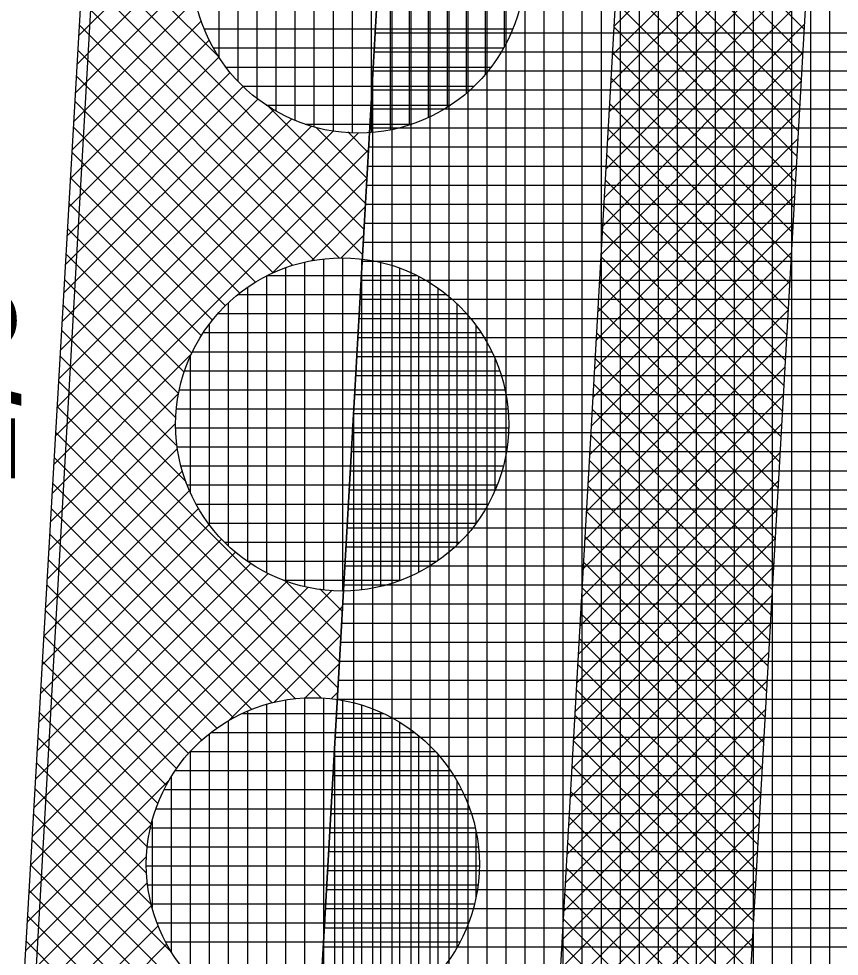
# Model space of a CAD drawing. Extents: x -565346 to -564154, y -1097386 to -1095620.
# Drawn here: x -564277.31 to -564268.69, y -1096794.29 to -1096784.44 of the extents above; entities that cross this region are included whole.
import ezdxf

# ---------------------------------------------------------------- set-up
doc = ezdxf.new("R2010")
doc.units = 0
for name, color, linetype in [('Vrstva 1', 7, 'Continuous'), ('Vrstva 40', 7, 'Continuous'), ('Vrstva 41', 7, 'Continuous'), ('Vrstva 42', 7, 'Continuous'), ('Vrstva 43', 7, 'Continuous'), ('Vrstva 44', 7, 'Continuous')]:
    doc.layers.add(name, color=color, linetype=linetype)

msp = doc.modelspace()

# ---------------------------------------------------------------- linework, layer by layer
at = {"layer": 'Vrstva 1'}
msp.add_line((-564285.9, -1096948.97), (-564275.31, -1096762.41), dxfattribs=at)
at = {"layer": 'Vrstva 41'}
msp.add_lwpolyline([(-564270.26, -1096726.329), (-564273.28, -1096725.96), (-564283.74, -1096906.22), (-564280.461, -1096906.04), (-564278.386, -1096869.47)], close=True, dxfattribs=at)
at = {"layer": 'Vrstva 42'}
for p, q in [((-564268.9357, -1096782.4011), (-564271.0593, -1096784.5247)), ((-564270.9533, -1096782.6561), (-564269.0578, -1096784.5516)), ((-564268.9527, -1096782.7009), (-564271.0763, -1096784.8246)), ((-564270.9684, -1096782.9237), (-564269.073, -1096784.8192)), ((-564268.9697, -1096783.0008), (-564271.0934, -1096785.1244)), ((-564270.9836, -1096783.1914), (-564269.0882, -1096785.0869)), ((-564275.4049, -1096783.3448), (-564276.6841, -1096784.624)), ((-564268.9868, -1096783.3007), (-564271.1104, -1096785.4243)), ((-564276.6153, -1096783.4381), (-564275.2148, -1096784.8386)), ((-564270.9988, -1096783.459), (-564269.1034, -1096785.3545)), ((-564269.0038, -1096783.6005), (-564271.1274, -1096785.7242)), ((-564275.4832, -1096783.706), (-564276.7015, -1096784.9243)), ((-564276.6308, -1096783.7055), (-564273.6845, -1096786.6518)), ((-564271.014, -1096783.7267), (-564269.1185, -1096785.6222)), ((-564276.6463, -1096783.9728), (-564273.6997, -1096786.9194)), ((-564269.0208, -1096783.9004), (-564271.1444, -1096786.024)), ((-564275.4885, -1096783.9941), (-564276.719, -1096785.2246)), ((-564271.0292, -1096783.9943), (-564269.1337, -1096785.8898)), ((-564275.4578, -1096784.2463), (-564276.7364, -1096785.5248)), ((-564276.6618, -1096784.2401), (-564273.9462, -1096786.9558)), ((-564269.0378, -1096784.2003), (-564271.1614, -1096786.3239)), ((-564271.0444, -1096784.262), (-564269.1489, -1096786.1575)), ((-564275.3958, -1096784.4671), (-564276.7538, -1096785.8251)), ((-564276.6773, -1096784.5074), (-564274.2042, -1096786.9806)), ((-564269.0549, -1096784.5001), (-564271.1785, -1096786.6238)), ((-564271.0596, -1096784.5296), (-564269.1641, -1096786.4251)), ((-564275.3123, -1096784.6664), (-564276.7712, -1096786.1254)), ((-564275.2096, -1096784.8466), (-564276.7887, -1096786.4256)), ((-564276.6929, -1096784.7748), (-564274.4335, -1096787.0342)), ((-564269.0719, -1096784.8), (-564271.1955, -1096786.9236)), ((-564271.0748, -1096784.7973), (-564269.1793, -1096786.6928)), ((-564275.0895, -1096785.0093), (-564276.8061, -1096786.7259)), ((-564276.7084, -1096785.0421), (-564274.6389, -1096787.1116)), ((-564274.9532, -1096785.1558), (-564276.8235, -1096787.0262)), ((-564269.0889, -1096785.0999), (-564271.2125, -1096787.2235)), ((-564271.09, -1096785.0649), (-564269.1945, -1096786.9604)), ((-564274.8013, -1096785.2868), (-564276.8409, -1096787.3264)), ((-564276.7239, -1096785.3094), (-564274.8231, -1096787.2102)), ((-564271.1052, -1096785.3326), (-564269.2097, -1096787.2281)), ((-564274.6327, -1096785.4011), (-564276.8584, -1096787.6267)), ((-564274.6886, -1096785.3648), (-564273.6693, -1096786.3841)), ((-564269.1059, -1096785.3997), (-564271.2295, -1096787.5233)), ((-564274.4457, -1096785.4969), (-564276.8758, -1096787.927)), ((-564273.7443, -1096785.644), (-564276.928, -1096788.8278)), ((-564274.0004, -1096785.6172), (-564276.9106, -1096788.5275)), ((-564274.237, -1096785.571), (-564276.8932, -1096788.2272)), ((-564276.7394, -1096785.5768), (-564274.9899, -1096787.3263)), ((-564274.1856, -1096785.5849), (-564273.6541, -1096786.1165)), ((-564273.8554, -1096785.6324), (-564273.6389, -1096785.8488)), ((-564271.1204, -1096785.6002), (-564269.2249, -1096787.4957)), ((-564269.1229, -1096785.6996), (-564271.2466, -1096787.8232)), ((-564273.6372, -1096785.8198), (-564276.9455, -1096789.128)), ((-564276.7549, -1096785.8441), (-564275.14, -1096787.459)), ((-564271.1356, -1096785.8679), (-564269.2401, -1096787.7634)), ((-564269.14, -1096785.9995), (-564271.2636, -1096788.1231)), ((-564276.7704, -1096786.1114), (-564275.2746, -1096787.6072)), ((-564273.6543, -1096786.1197), (-564274.6537, -1096787.1191)), ((-564271.1508, -1096786.1355), (-564269.2553, -1096788.031)), ((-564269.157, -1096786.2993), (-564271.2806, -1096788.4229)), ((-564276.7859, -1096786.3788), (-564275.3929, -1096787.7718)), ((-564273.6713, -1096786.4195), (-564274.2375, -1096786.9857)), ((-564271.166, -1096786.4032), (-564269.2705, -1096788.2987)), ((-564269.174, -1096786.5992), (-564271.2976, -1096788.7228)), ((-564276.8014, -1096786.6461), (-564275.4936, -1096787.9539)), ((-564273.6883, -1096786.7194), (-564273.9234, -1096786.9545)), ((-564271.1811, -1096786.6708), (-564269.2857, -1096788.5663)), ((-564276.817, -1096786.9134), (-564275.5751, -1096788.1553)), ((-564269.191, -1096786.8991), (-564271.3146, -1096789.0227)), ((-564271.1963, -1096786.9385), (-564269.3009, -1096788.834)), ((-564276.8325, -1096787.1807), (-564275.6323, -1096788.3809)), ((-564269.2081, -1096787.1989), (-564271.3317, -1096789.3225)), ((-564271.2115, -1096787.2061), (-564269.3161, -1096789.1016)), ((-564276.848, -1096787.4481), (-564275.6603, -1096788.6358)), ((-564269.2251, -1096787.4988), (-564271.3487, -1096789.6224)), ((-564271.2267, -1096787.4738), (-564269.3313, -1096789.3693)), ((-564276.8635, -1096787.7154), (-564275.6471, -1096788.9318)), ((-564269.2421, -1096787.7987), (-564271.3657, -1096789.9223)), ((-564271.2419, -1096787.7414), (-564269.3465, -1096789.6369)), ((-564275.4989, -1096787.9643), (-564276.9629, -1096789.4283)), ((-564276.879, -1096787.9827), (-564275.5542, -1096789.3075)), ((-564271.2571, -1096788.0091), (-564269.3617, -1096789.9045)), ((-564269.2591, -1096788.0985), (-564271.3827, -1096790.2221)), ((-564276.8945, -1096788.2501), (-564273.9428, -1096791.2018)), ((-564271.2723, -1096788.2767), (-564269.3769, -1096790.1722)), ((-564275.6323, -1096788.3805), (-564276.9803, -1096789.7286)), ((-564269.2762, -1096788.3984), (-564271.3997, -1096790.522)), ((-564276.91, -1096788.5174), (-564273.958, -1096791.4695)), ((-564271.2875, -1096788.5444), (-564269.392, -1096790.4398)), ((-564275.6635, -1096788.6946), (-564276.9977, -1096790.0288)), ((-564269.2932, -1096788.6983), (-564271.4168, -1096790.8218)), ((-564276.9255, -1096788.7847), (-564274.1312, -1096791.5791)), ((-564271.3027, -1096788.812), (-564269.4072, -1096790.7075)), ((-564275.6432, -1096788.9571), (-564277.0152, -1096790.3291)), ((-564276.9411, -1096789.0521), (-564274.4088, -1096791.5843)), ((-564269.3102, -1096788.9981), (-564271.4338, -1096791.1217)), ((-564271.3179, -1096789.0797), (-564269.4224, -1096790.9751)), ((-564275.593, -1096789.1897), (-564277.0326, -1096790.6294)), ((-564276.9566, -1096789.3194), (-564274.6478, -1096791.6282)), ((-564269.3272, -1096789.298), (-564271.4508, -1096791.4216)), ((-564271.3331, -1096789.3473), (-564269.4376, -1096791.2428)), ((-564275.5194, -1096789.3991), (-564277.05, -1096790.9296)), ((-564275.4247, -1096789.5872), (-564277.0674, -1096791.2299)), ((-564276.9721, -1096789.5867), (-564274.862, -1096791.6969)), ((-564269.3442, -1096789.5979), (-564271.4678, -1096791.7214)), ((-564271.3483, -1096789.615), (-564269.4528, -1096791.5104)), ((-564275.311, -1096789.7563), (-564277.0849, -1096791.5302)), ((-564276.9876, -1096789.854), (-564275.0557, -1096791.7859)), ((-564271.3635, -1096789.8826), (-564269.468, -1096791.7781)), ((-564275.1804, -1096789.9086), (-564277.1023, -1096791.8304)), ((-564269.3613, -1096789.8977), (-564271.4849, -1096792.0213)), ((-564275.0344, -1096790.0454), (-564277.1197, -1096792.1307)), ((-564274.8722, -1096790.166), (-564277.1371, -1096792.431)), ((-564277.0031, -1096790.1214), (-564275.2309, -1096791.8936)), ((-564271.3786, -1096790.1503), (-564269.4832, -1096792.0457)), ((-564274.6925, -1096790.2691), (-564277.1546, -1096792.7312)), ((-564269.3783, -1096790.1976), (-564271.5019, -1096792.3212)), ((-564274.4938, -1096790.3533), (-564277.172, -1096793.0315)), ((-564274.5175, -1096790.3442), (-564273.9276, -1096790.9342)), ((-564274.018, -1096790.4431), (-564277.2068, -1096793.632)), ((-564274.2741, -1096790.4164), (-564277.1894, -1096793.3318)), ((-564277.0186, -1096790.3887), (-564275.3886, -1096792.0188)), ((-564274.1495, -1096790.4294), (-564273.9124, -1096790.6665)), ((-564271.3938, -1096790.4179), (-564269.4984, -1096792.3134)), ((-564269.3953, -1096790.4974), (-564271.5189, -1096792.621)), ((-564277.0341, -1096790.656), (-564275.5299, -1096792.1603)), ((-564273.9096, -1096790.6177), (-564275.1017, -1096791.8098)), ((-564271.409, -1096790.6856), (-564269.5136, -1096792.581)), ((-564269.4123, -1096790.7973), (-564271.5359, -1096792.9209)), ((-564277.0496, -1096790.9234), (-564275.655, -1096792.318)), ((-564273.9266, -1096790.9175), (-564274.6334, -1096791.6243)), ((-564271.4242, -1096790.9532), (-564269.5288, -1096792.8487)), ((-564269.4294, -1096791.0972), (-564271.5529, -1096793.2208)), ((-564277.0652, -1096791.1907), (-564275.7626, -1096792.4933)), ((-564273.9437, -1096791.2174), (-564274.3047, -1096791.5784)), ((-564271.4394, -1096791.2209), (-564269.544, -1096793.1163)), ((-564277.0807, -1096791.458), (-564275.8516, -1096792.6871)), ((-564269.4464, -1096791.397), (-564271.57, -1096793.5206)), ((-564273.9607, -1096791.5172), (-564274.0293, -1096791.5858)), ((-564271.4546, -1096791.4885), (-564269.5592, -1096793.384)), ((-564277.0962, -1096791.7254), (-564275.9201, -1096792.9014)), ((-564269.4634, -1096791.6969), (-564271.587, -1096793.8205)), ((-564271.4698, -1096791.7562), (-564269.5744, -1096793.6516)), ((-564277.1117, -1096791.9927), (-564275.9639, -1096793.1405)), ((-564269.4804, -1096791.9968), (-564271.604, -1096794.1204)), ((-564271.485, -1096792.0238), (-564269.5896, -1096793.9193)), ((-564277.1272, -1096792.26), (-564275.9688, -1096793.4184)), ((-564269.4975, -1096792.2966), (-564271.621, -1096794.4202)), ((-564271.5002, -1096792.2915), (-564269.6048, -1096794.1869)), ((-564275.7382, -1096792.4463), (-564277.2242, -1096793.9323)), ((-564277.1427, -1096792.5273), (-564275.9189, -1096793.7512)), ((-564269.5145, -1096792.5965), (-564271.638, -1096794.7201)), ((-564271.5154, -1096792.5591), (-564269.62, -1096794.4546)), ((-564277.1582, -1096792.7947), (-564275.7142, -1096794.2387)), ((-564271.5306, -1096792.8268), (-564269.6352, -1096794.7222)), ((-564275.9237, -1096792.9146), (-564277.2417, -1096794.2326)), ((-564269.5315, -1096792.8964), (-564271.6551, -1096795.0199)), ((-564277.1737, -1096793.062), (-564274.2163, -1096796.0195)), ((-564271.5458, -1096793.0944), (-564269.6503, -1096794.9899)), ((-564269.5485, -1096793.1962), (-564271.6721, -1096795.3198)), ((-564275.9696, -1096793.2433), (-564277.2591, -1096794.5328)), ((-564277.1893, -1096793.3293), (-564274.2315, -1096796.2871)), ((-564271.561, -1096793.3621), (-564269.6655, -1096795.2575)), ((-564275.9622, -1096793.5187), (-564277.2765, -1096794.8331)), ((-564269.5655, -1096793.4961), (-564271.6891, -1096795.6197)), ((-564277.2048, -1096793.5967), (-564274.3773, -1096796.4242)), ((-564271.5762, -1096793.6297), (-564269.6807, -1096795.5252)), ((-564275.9174, -1096793.7568), (-564277.2939, -1096795.1333)), ((-564269.5826, -1096793.796), (-564271.7061, -1096795.9195)), ((-564277.2203, -1096793.864), (-564274.6378, -1096796.4465)), ((-564271.5913, -1096793.8974), (-564269.6959, -1096795.7928)), ((-564275.848, -1096793.9702), (-564277.3114, -1096795.4336)), ((-564269.5996, -1096794.0958), (-564271.7232, -1096796.2194)), ((-564275.7582, -1096794.1633), (-564277.3288, -1096795.7339)), ((-564277.2358, -1096794.1313), (-564274.8695, -1096796.4977)), ((-564271.6065, -1096794.165), (-564269.7111, -1096796.0605))]:
    msp.add_line(p, q, dxfattribs=at)
msp.add_lwpolyline([(-564265.767, -1096726.584), (-564267.764, -1096726.471), (-564277.965, -1096906.182), (-564275.968, -1096906.295), (-564273.893, -1096869.725)], close=True, dxfattribs=at)
at = {"layer": 'Vrstva 43'}
for p, q in [((-564268.79, -1096823.9542), (-564268.79, -1096691.6596)), ((-564268.99, -1096827.4776), (-564268.99, -1096695.1829)), ((-564269.19, -1096831.001), (-564269.19, -1096698.7061)), ((-564269.39, -1096834.5244), (-564269.39, -1096702.2294)), ((-564269.59, -1096838.0478), (-564269.59, -1096705.7527)), ((-564270.19, -1096848.618), (-564270.19, -1096706.2937)), ((-564269.99, -1096845.0946), (-564269.99, -1096706.3079)), ((-564269.79, -1096841.5712), (-564269.79, -1096706.3221)), ((-564270.39, -1096852.1414), (-564270.39, -1096728.619)), ((-564270.59, -1096855.6648), (-564270.59, -1096732.142)), ((-564270.79, -1096859.1882), (-564270.79, -1096735.6651)), ((-564270.99, -1096862.7116), (-564270.99, -1096739.1881)), ((-564271.19, -1096866.235), (-564271.19, -1096742.7111)), ((-564271.39, -1096869.7584), (-564271.39, -1096746.2342)), ((-564271.59, -1096873.2818), (-564271.59, -1096749.7572)), ((-564271.79, -1096876.8052), (-564271.79, -1096753.2803)), ((-564271.99, -1096880.3286), (-564271.99, -1096756.8033)), ((-564272.19, -1096883.852), (-564272.19, -1096760.3263)), ((-564272.39, -1096887.3754), (-564272.39, -1096763.8494)), ((-564272.59, -1096890.8988), (-564272.59, -1096767.3724)), ((-564272.79, -1096894.4222), (-564272.79, -1096770.8954)), ((-564272.99, -1096897.9456), (-564272.99, -1096774.4185)), ((-564273.19, -1096901.469), (-564273.19, -1096777.9415)), ((-564273.39, -1096904.9924), (-564273.39, -1096781.4646)), ((-564273.5674, -1096784.59), (-564266.5556, -1096784.59)), ((-564273.5788, -1096784.79), (-564266.5669, -1096784.79)), ((-564273.5901, -1096784.99), (-564266.5783, -1096784.99)), ((-564273.59, -1096931.4706), (-564273.59, -1096784.9876)), ((-564273.6015, -1096785.19), (-564266.5896, -1096785.19)), ((-564273.6128, -1096785.39), (-564266.601, -1096785.39)), ((-564273.6242, -1096785.59), (-564266.6123, -1096785.59)), ((-564273.6356, -1096785.79), (-564266.6237, -1096785.79)), ((-564273.6469, -1096785.99), (-564266.635, -1096785.99)), ((-564273.6583, -1096786.19), (-564266.6464, -1096786.19)), ((-564273.6696, -1096786.39), (-564266.6577, -1096786.39)), ((-564273.681, -1096786.59), (-564266.6691, -1096786.59)), ((-564273.6923, -1096786.79), (-564266.6804, -1096786.79)), ((-564273.7037, -1096786.99), (-564266.6918, -1096786.99)), ((-564273.715, -1096787.19), (-564266.7031, -1096787.19)), ((-564273.7264, -1096787.39), (-564266.7145, -1096787.39)), ((-564273.7377, -1096787.59), (-564266.7258, -1096787.59)), ((-564273.7491, -1096787.79), (-564266.7372, -1096787.79)), ((-564273.7604, -1096787.99), (-564266.7485, -1096787.99)), ((-564273.7718, -1096788.19), (-564266.7599, -1096788.19)), ((-564273.7832, -1096788.39), (-564266.7713, -1096788.39)), ((-564273.7945, -1096788.59), (-564266.7826, -1096788.59)), ((-564273.79, -1096931.4592), (-564273.79, -1096788.5106)), ((-564273.8059, -1096788.79), (-564266.794, -1096788.79)), ((-564273.8172, -1096788.99), (-564266.8053, -1096788.99)), ((-564273.8286, -1096789.19), (-564266.8167, -1096789.19)), ((-564273.8399, -1096789.39), (-564266.828, -1096789.39)), ((-564273.8513, -1096789.59), (-564266.8394, -1096789.59)), ((-564273.8626, -1096789.79), (-564266.8507, -1096789.79)), ((-564273.874, -1096789.99), (-564266.8621, -1096789.99)), ((-564273.8853, -1096790.19), (-564266.8734, -1096790.19)), ((-564273.8967, -1096790.39), (-564266.8848, -1096790.39)), ((-564273.908, -1096790.59), (-564266.8961, -1096790.59)), ((-564273.9194, -1096790.79), (-564266.9075, -1096790.79)), ((-564273.9308, -1096790.99), (-564266.9188, -1096790.99)), ((-564273.9421, -1096791.19), (-564266.9302, -1096791.19)), ((-564273.9535, -1096791.39), (-564266.9415, -1096791.39)), ((-564273.9648, -1096791.59), (-564266.9529, -1096791.59)), ((-564273.9762, -1096791.79), (-564266.9643, -1096791.79)), ((-564273.99, -1096931.4479), (-564273.99, -1096792.0337)), ((-564273.9875, -1096791.99), (-564266.9756, -1096791.99)), ((-564273.9989, -1096792.19), (-564266.987, -1096792.19)), ((-564274.0102, -1096792.39), (-564266.9983, -1096792.39)), ((-564274.0216, -1096792.59), (-564267.0097, -1096792.59)), ((-564274.0329, -1096792.79), (-564267.021, -1096792.79)), ((-564274.0443, -1096792.99), (-564267.0324, -1096792.99)), ((-564274.0556, -1096793.19), (-564267.0437, -1096793.19)), ((-564274.067, -1096793.39), (-564267.0551, -1096793.39)), ((-564274.0784, -1096793.59), (-564267.0664, -1096793.59)), ((-564274.0897, -1096793.79), (-564267.0778, -1096793.79)), ((-564274.1011, -1096793.99), (-564267.0891, -1096793.99)), ((-564274.1124, -1096794.19), (-564267.1005, -1096794.19))]:
    msp.add_line(p, q, dxfattribs=at)
msp.add_lwpolyline([(-564272.07, -1096706.16), (-564273.28, -1096725.96), (-564270.26, -1096726.329), (-564278.386, -1096869.47), (-564280.461, -1096906.04), (-564283.37, -1096906.18), (-564284.8703, -1096930.8304)], dxfattribs=at)
at = {"layer": 'Vrstva 44'}
for p, q in [((-564274.01, -1096782.1661), (-564274.01, -1096785.6217)), ((-564273.81, -1096782.1473), (-564273.81, -1096785.642)), ((-564273.61, -1096782.1509), (-564273.61, -1096785.6384)), ((-564273.41, -1096782.1769), (-564273.41, -1096785.6105)), ((-564274.41, -1096782.278), (-564274.41, -1096785.5109)), ((-564274.21, -1096782.2079), (-564274.21, -1096785.5797)), ((-564273.21, -1096782.2276), (-564273.21, -1096785.559)), ((-564274.61, -1096782.3765), (-564274.61, -1096785.4115)), ((-564273.01, -1096782.3067), (-564273.01, -1096785.4821)), ((-564272.81, -1096782.4149), (-564272.81, -1096785.3736)), ((-564274.81, -1096782.5076), (-564274.81, -1096785.2795)), ((-564272.61, -1096782.5616), (-564272.61, -1096785.226)), ((-564275.01, -1096782.6903), (-564275.01, -1096785.0976)), ((-564272.41, -1096782.7605), (-564272.41, -1096785.0258)), ((-564275.21, -1096782.9445), (-564275.21, -1096784.8436)), ((-564272.21, -1096783.049), (-564272.21, -1096784.7352)), ((-564275.3627, -1096784.55), (-564272.1217, -1096784.55)), ((-564275.268, -1096784.75), (-564272.2181, -1096784.75)), ((-564275.1356, -1096784.95), (-564272.3473, -1096784.95)), ((-564274.9604, -1096785.15), (-564272.5263, -1096785.15)), ((-564274.7115, -1096785.35), (-564272.7749, -1096785.35)), ((-564274.3023, -1096785.55), (-564273.1815, -1096785.55)), ((-564274.31, -1096787.0015), (-564274.31, -1096790.408)), ((-564274.11, -1096786.9668), (-564274.11, -1096790.4421)), ((-564273.91, -1096786.9549), (-564273.91, -1096790.4523)), ((-564273.71, -1096786.9664), (-564273.71, -1096790.4401)), ((-564273.51, -1096787.0029), (-564273.51, -1096790.4052)), ((-564274.51, -1096787.0602), (-564274.51, -1096790.3473)), ((-564273.31, -1096787.0635), (-564273.31, -1096790.3464)), ((-564274.71, -1096787.1465), (-564274.71, -1096790.2618)), ((-564274.6985, -1096787.14), (-564273.1323, -1096787.14)), ((-564273.11, -1096787.1506), (-564273.11, -1096790.2568)), ((-564274.91, -1096787.2678), (-564274.91, -1096790.1404)), ((-564272.91, -1096787.2722), (-564272.91, -1096790.1356)), ((-564275.0078, -1096787.34), (-564272.8181, -1096787.34)), ((-564275.11, -1096787.4271), (-564275.11, -1096789.98)), ((-564272.71, -1096787.4354), (-564272.71, -1096789.9724)), ((-564275.2199, -1096787.54), (-564272.6092, -1096787.54)), ((-564275.31, -1096787.6512), (-564275.31, -1096789.7559)), ((-564272.51, -1096787.662), (-564272.51, -1096789.7488)), ((-564275.3717, -1096787.74), (-564272.4544, -1096787.74)), ((-564275.51, -1096787.9899), (-564275.51, -1096789.4206)), ((-564275.4868, -1096787.94), (-564272.3414, -1096787.94)), ((-564272.31, -1096788.0038), (-564272.31, -1096789.3998)), ((-564275.5692, -1096788.14), (-564272.2581, -1096788.14)), ((-564275.6234, -1096788.34), (-564272.2025, -1096788.34)), ((-564275.6539, -1096788.54), (-564272.173, -1096788.54)), ((-564275.6619, -1096788.74), (-564272.1659, -1096788.74)), ((-564275.6475, -1096788.94), (-564272.1813, -1096788.94)), ((-564275.607, -1096789.14), (-564272.2194, -1096789.14)), ((-564275.5418, -1096789.34), (-564272.2845, -1096789.34)), ((-564275.4495, -1096789.54), (-564272.3784, -1096789.54)), ((-564275.3224, -1096789.74), (-564272.504, -1096789.74)), ((-564275.1505, -1096789.94), (-564272.6775, -1096789.94)), ((-564274.9106, -1096790.14), (-564272.9166, -1096790.14)), ((-564274.5309, -1096790.34), (-564273.2939, -1096790.34)), ((-564274.71, -1096791.6441), (-564274.71, -1096795.0043)), ((-564274.51, -1096791.5987), (-564274.51, -1096795.0481)), ((-564274.31, -1096791.5779), (-564274.31, -1096795.0703)), ((-564274.11, -1096791.5796), (-564274.11, -1096795.0701)), ((-564273.91, -1096791.6036), (-564273.91, -1096795.0447)), ((-564273.71, -1096791.6509), (-564273.71, -1096794.9953)), ((-564274.9623, -1096791.74), (-564273.4827, -1096791.74)), ((-564274.91, -1096791.7169), (-564274.91, -1096794.9316)), ((-564273.51, -1096791.727), (-564273.51, -1096794.9206)), ((-564275.11, -1096791.8178), (-564275.11, -1096794.8297)), ((-564273.31, -1096791.8327), (-564273.31, -1096794.8172)), ((-564275.2928, -1096791.94), (-564273.1537, -1096791.94)), ((-564275.31, -1096791.9546), (-564275.31, -1096794.6946)), ((-564273.11, -1096791.9733), (-564273.11, -1096794.6725)), ((-564275.51, -1096792.141), (-564275.51, -1096794.5062)), ((-564275.5091, -1096792.14), (-564272.9361, -1096792.14)), ((-564272.91, -1096792.1684), (-564272.91, -1096794.4802)), ((-564275.6672, -1096792.34), (-564272.7753, -1096792.34)), ((-564275.71, -1096792.4052), (-564275.71, -1096794.2417)), ((-564275.7849, -1096792.54), (-564272.6597, -1096792.54)), ((-564272.71, -1096792.4458), (-564272.71, -1096794.2021)), ((-564275.8717, -1096792.74), (-564272.5741, -1096792.74)), ((-564275.91, -1096792.8666), (-564275.91, -1096793.7794)), ((-564275.9279, -1096792.94), (-564272.515, -1096792.94)), ((-564272.51, -1096792.9661), (-564272.51, -1096793.6767)), ((-564275.9604, -1096793.14), (-564272.483, -1096793.14)), ((-564275.9703, -1096793.34), (-564272.4741, -1096793.34)), ((-564275.9578, -1096793.54), (-564272.4875, -1096793.54)), ((-564275.9213, -1096793.74), (-564272.5237, -1096793.74)), ((-564275.8582, -1096793.94), (-564272.5845, -1096793.94)), ((-564275.7682, -1096794.14), (-564272.6761, -1096794.14))]:
    msp.add_line(p, q, dxfattribs=at)
for centre in [(-564273.7423, -1096783.894), (-564273.9136, -1096788.704), (-564274.2221, -1096793.324)]:
    msp.add_circle(centre, 1.75, dxfattribs=at)

# ---------------------------------------------------------------- texts
at = {"layer": 'Vrstva 40'}
msp.add_text('9/5', height=1.2, rotation=270, dxfattribs=at).set_placement((-564278.55, -1096787.17))

doc.saveas('drawing.dxf')
